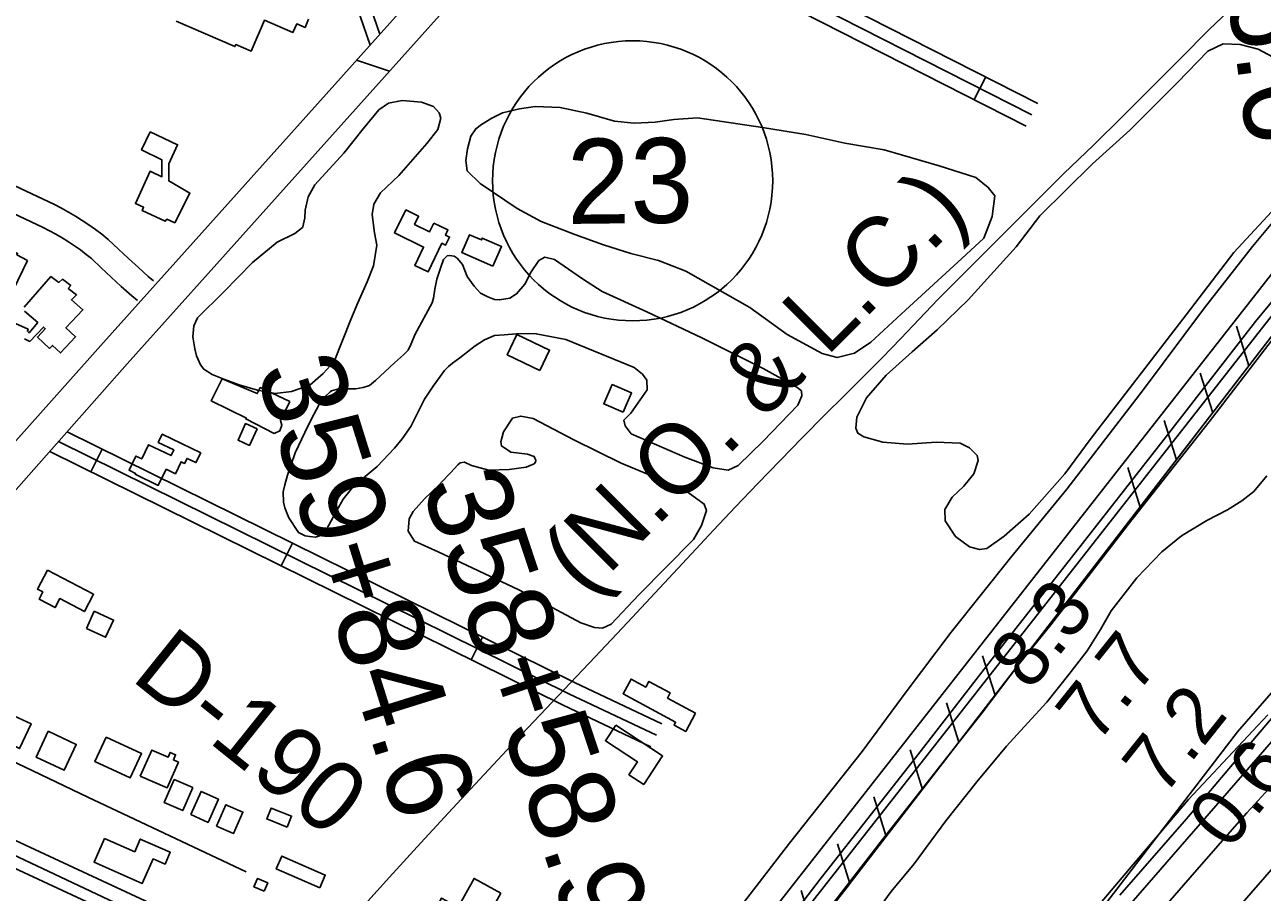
# Model space of a CAD drawing. Extents: x 3683613 to 3738215, y 469626 to 495384.
# Drawn here: x 3704790 to 3706247, y 490504 to 491526 of the extents above; entities that cross this region are included whole.
import ezdxf

# ---------------------------------------------------------------- set-up
doc = ezdxf.new("R2010")
doc.units = 0
for name, color, linetype in [('V-BLDG-OTLN', 7, 'Continuous'), ('V-FLOD-BASE', 7, 'Continuous'), ('V-LEVE-TOET', 7, 'Continuous'), ('V-RAIL-IDEN', 7, 'Continuous'), ('V-RAIL-TRAK', 7, 'Continuous'), ('V-RIVR-EDGE', 7, 'Continuous'), ('V-RIVR-RANG', 7, 'Continuous'), ('V-RIVR-RANG-IDEN', 7, 'Continuous'), ('V-ROAD-CNTR', 7, 'Continuous'), ('V-ROAD-IDEN', 7, 'Continuous'), ('V-RRAP-FSHR', 7, 'Continuous'), ('V-SITE-VEGE', 7, 'Continuous'), ('V-SURV-IDEN', 7, 'Continuous'), ('V-SURV-LINE', 7, 'Continuous'), ('V-TOPO-DPTH', 7, 'Continuous'), ('V-TOPO-MINR', 7, 'Continuous'), ('V-TOPO-WATR', 7, 'Continuous')]:
    doc.layers.add(name, color=color, linetype=linetype)

msp = doc.modelspace()

# ---------------------------------------------------------------- linework, layer by layer
at = {"layer": 'V-BLDG-OTLN'}
for points in [[(3705124.1, 491532.2), (3705119.8, 491522.4), (3705110, 491526.6), (3705105.6, 491516.6), (3705072, 491531.1), (3705056.2, 491494.5), (3705038.2, 491502.3), (3705037.2, 491500), (3704968.2, 491529.9)], [(3704789, 491193.1), (3704820.4, 491229.3), (3704829.7, 491222.1), (3704834, 491225.9), (3704843.8, 491218.5), (3704840.9, 491215.1), (3704850.7, 491207.4), (3704844.6, 491201.7), (3704858.1, 491190), (3704838.1, 491168.8), (3704849.5, 491158.1), (3704831.6, 491139.1), (3704822.2, 491148), (3704818.7, 491144.4), (3704804.5, 491157.8), (3704813.7, 491167.6), (3704811.6, 491169.6), (3704795.6, 491152.7), (3704789.2, 491155.9)], [(3704775.1, 491175.2), (3704793.6, 491167.1), (3704792.7, 491164.7), (3704794.8, 491162.6), (3704804.9, 491174.8), (3704789.2, 491188.3)]]:
    msp.add_lwpolyline(points, dxfattribs=at)
for points in [[(3704937.2, 491399.4), (3704969.7, 491384.4), (3704959.4, 491362), (3704959.2, 491341.7), (3704984.2, 491327.5), (3704966.3, 491292.5), (3704957, 491296.5), (3704955.1, 491294.2), (3704928, 491306.8), (3704929.6, 491310.7), (3704920.1, 491315), (3704937.3, 491353.2), (3704951.2, 491346.7), (3704951, 491366.7), (3704927.3, 491378.2)], [(3705271.5, 491292.1), (3705288.1, 491284), (3705285.2, 491278), (3705290.1, 491275.6), (3705285.5, 491266.2), (3705281.1, 491268.3), (3705264.7, 491234.5), (3705249, 491242.1), (3705259.5, 491263.8), (3705225.4, 491280.4), (3705238.6, 491307.6), (3705253.7, 491300.2), (3705248.9, 491290.4), (3705266.5, 491281.8)], [(3704792.7, 491248), (3704775.9, 491212.9), (3704764.4, 491214.1), (3704755.2, 491194.9), (3704735.2, 491204.6), (3704739.8, 491215.3), (3704720.3, 491224.7), (3704721.9, 491228.4), (3704713.8, 491231.1), (3704718.1, 491239.9), (3704724.9, 491237), (3704743, 491276.8), (3704761, 491267.9), (3704759.7, 491266.1), (3704781.2, 491256.3), (3704780.2, 491254.7)], [(3705341.2, 491241.4), (3705304.5, 491257.6), (3705313.7, 491278.4), (3705327.8, 491272.2), (3705328.7, 491274.3), (3705351.4, 491264.3)], [(3705396.4, 491118.6), (3705358, 491136.9), (3705369.4, 491160.9), (3705407.9, 491142.5)], [(3705101.9, 491082), (3705090.8, 491059.6), (3705092.5, 491054.2), (3705090.1, 491047.3), (3705083.6, 491044.3), (3705050, 491061.3), (3705050.7, 491062.3), (3705009.3, 491082.6), (3705022.2, 491108.4), (3705063.5, 491091.3), (3705067, 491098.2)], [(3705494.7, 491069.2), (3705471.8, 491079.3), (3705481.7, 491101.9), (3705504.6, 491091.9)], [(3705063.3, 491049.6), (3705054.3, 491030.1), (3705040.9, 491036.3), (3705049.8, 491055.8)], [(3704956.3, 491002.1), (3704947, 490983), (3704919.8, 490996.1), (3704920.3, 490997.2), (3704912.6, 491000.9), (3704920.6, 491017.5), (3704927.5, 491014.2), (3704935.6, 491030.9), (3704962, 491018.1), (3704965.2, 491024.8), (3704946.9, 491033.7), (3704951.6, 491043.3), (3704996.9, 491021.4), (3704991.3, 491009.9), (3704980.9, 491014.9), (3704978, 491009), (3704973.9, 491010.9), (3704967.1, 490996.8)], [(3704816.5, 490883.3), (3704870.7, 490854.8), (3704860, 490834.4), (3704830.9, 490849.7), (3704825.4, 490839.2), (3704806.5, 490849.2), (3704810.8, 490857.5), (3704804.7, 490860.8)], [(3704862.2, 490814.6), (3704871.5, 490834.7), (3704894.2, 490824.3), (3704884.9, 490804.1)], [(3705579.9, 490714.6), (3705568.3, 490693.2), (3705554.5, 490700.7), (3705556.3, 490704), (3705494.5, 490737.6), (3705503.9, 490754.8), (3705521.2, 490745.4), (3705524.9, 490752.2), (3705550.1, 490738.5), (3705546.9, 490732.5)], [(3704761.5, 490718.8), (3704797.2, 490702.2), (3704783.6, 490673.1), (3704747.9, 490689.8)], [(3705485.8, 490700.5), (3705541, 490664.3), (3705518.9, 490630.7), (3705501.3, 490642.2), (3705511.4, 490657.5), (3705473.8, 490682.2)], [(3704817.3, 490693.4), (3704850.4, 490678), (3704836.2, 490647.4), (3704803.1, 490662.8)], [(3704885.5, 490686.5), (3704927.3, 490667.2), (3704914, 490638.5), (3704872.2, 490657.9)], [(3704925.8, 490640.5), (3704939.4, 490671.3), (3704958.6, 490662.9), (3704961, 490668.5), (3704967.3, 490665.7), (3704964.7, 490659.6), (3704970.6, 490657), (3704957.3, 490626.7)], [(3704987.5, 490627), (3704975.8, 490600), (3704954, 490609.4), (3704965.7, 490636.4)], [(3704985.2, 490595.2), (3704997.4, 490622.5), (3705017.8, 490613.4), (3705005.6, 490586.1)], [(3705015.6, 490581.7), (3705026.7, 490606.9), (3705046.7, 490598.1), (3705035.5, 490572.9)], [(3705098.9, 490580.5), (3705074.7, 490590.1), (3705079.8, 490603), (3705104, 490593.4)], [(3704883.7, 490567.2), (3704919.2, 490551.5), (3704925.8, 490566.4), (3704961.1, 490550.8), (3704954.9, 490536.9), (3704940.8, 490543.1), (3704928, 490514.2), (3704871.4, 490539.2)], [(3705137.1, 490508.9), (3705085.9, 490531.4), (3705092.5, 490546.4), (3705143.7, 490523.9)], [(3705071.6, 490504.9), (3705059.7, 490510.2), (3705064, 490520), (3705076, 490514.7)], [(3705350.5, 490502.6), (3705326.3, 490458.6), (3705275.1, 490486.8), (3705280.7, 490496.9), (3705300.2, 490486.2), (3705318.9, 490520)]]:
    msp.add_lwpolyline(points, close=True, dxfattribs=at)
at = {"layer": 'V-FLOD-BASE'}
msp.add_lwpolyline([(3706297.7, 491246.6), (3706239.4, 491176.2), (3706132.1, 491037.4), (3706038.3, 490918), (3705941.3, 490794.5), (3705841.9, 490665.5), (3705726.8, 490519.1), (3705607.3, 490363.3), (3705535.5, 490271.5), (3705505.9, 490232.1), (3705503.6, 490230.2), (3705500.5, 490228.3), (3705424, 490212.4), (3705396, 490203.9), (3705385.6, 490201.8), (3705370, 490191.9), (3705359.7, 490180.9), (3705288.4, 490093.7), (3705162.4, 489943.1), (3705045.1, 489803.2), (3704906.4, 489635.4), (3704792.6, 489499.7), (3704657.1, 489331.5)], dxfattribs=at)
at = {"layer": 'V-LEVE-TOET'}
for points in [[(3705633.7, 490487.9), (3705690.5, 490561.4), (3705776.1, 490669.6), (3705828.2, 490740), (3705881, 490810.1), (3705950.8, 490897.6), (3706017.3, 490978.7), (3706106.5, 491094.6), (3706179.5, 491192.2), (3706235.9, 491264.5), (3706267.4, 491302.3)], [(3706261.8, 491158.1), (3706184.9, 491057.9), (3706089.5, 490937), (3705998.4, 490818.8), (3705961.3, 490772.9), (3705917.2, 490714.7), (3705884.4, 490673.4), (3705800.1, 490566), (3705709, 490448.1)]]:
    msp.add_lwpolyline(points, dxfattribs=at)
at = {"layer": 'V-RAIL-TRAK'}
msp.add_lwpolyline([(3705190.4, 490489.4), (3705219.4, 490521.5), (3705256.3, 490562), (3705293.5, 490602.4), (3705330.8, 490642.6), (3705368.3, 490682.7), (3705425.2, 490742.7), (3705461.8, 490781.2), (3705499.8, 490821.5), (3705537.6, 490862), (3705575.2, 490902.6), (3705601, 490930.3), (3705627, 490957.8), (3705653.1, 490985.2), (3705679.4, 491012.4), (3705705.8, 491039.5), (3705732.4, 491066.4), (3705754.9, 491088.6), (3705777.3, 491110.9), (3705799.6, 491133.4), (3705821.6, 491156.1), (3705843.5, 491179), (3705865.2, 491202), (3706013.9, 491350.3), (3706048.5, 491383.9), (3706082.8, 491417.7), (3706117, 491451.6), (3706151, 491485.8), (3706184.8, 491520.2), (3706238.6, 491571.7)], dxfattribs=at)
at = {"layer": 'V-RIVR-EDGE'}
msp.add_lwpolyline([(3706301.4, 490759.3), (3706158.2, 490590.3), (3706079.9, 490500.5)], dxfattribs=at)
at = {"layer": 'V-ROAD-CNTR'}
for p, q in [((3705921.8, 491464.2), (3705908.2, 491437.5)), ((3704880.8, 491025.9), (3704867.5, 490999)), ((3705104.9, 490915.1), (3705091.6, 490888.2)), ((3705329, 490804.4), (3705315.7, 490777.5))]:
    msp.add_line(p, q, dxfattribs=at)
for points in [[(3704882.3, 491151.2), (3706350.8, 492789.2)], [(3704910.2, 491126.2), (3706378.7, 492764.2)], [(3705435.1, 491711.7), (3705983, 491433.1)], [(3705424.8, 491700.1), (3705976.2, 491419.7)], [(3705414.4, 491688.5), (3705969.4, 491406.3)], [(3705208.1, 491514.6), (3705176.9, 491604.5)], [(3705196.7, 491501.8), (3705165.4, 491592)], [(3704338, 491546.8), (3704475.2, 491480.4), (3704675.9, 491383.7), (3704824.6, 491313.9), (3704833, 491309.6), (3704841.2, 491305), (3704849.3, 491300.3), (3704857.3, 491295.3), (3704865.1, 491290.1), (3704872.8, 491284.6), (3704880.3, 491279), (3704888.1, 491272.9), (3704900.1, 491261.3), (3704911.7, 491250.4), (3704923.5, 491239.6), (3704935.1, 491229.2), (3704941.5, 491223.9)], [(3704317.9, 491523.3), (3704462.2, 491453.4), (3704663, 491356.6), (3704811.3, 491287), (3704818.9, 491283.1), (3704826.4, 491279), (3704833.8, 491274.6), (3704841, 491270.1), (3704848.2, 491265.3), (3704855.2, 491260.4), (3704862, 491255.2), (3704868.3, 491250.2), (3704879.5, 491239.5), (3704891.3, 491228.4), (3704903.3, 491217.4), (3704915.6, 491206.4), (3704922.4, 491200.8)], [(3705219.3, 491470.9), (3705180.5, 491483.8)], [(3703881.5, 490029.1), (3704882.3, 491151.2)], [(3703914.7, 489999.5), (3704910.2, 491126.2)], [(3704829.3, 491034.6), (3705430.5, 490737.5), (3705533.8, 490688.7)], [(3704839.6, 491046.3), (3705437.1, 490751), (3705540.2, 490702.3)], [(3704819, 491023), (3705424, 490724), (3705527.4, 490675.2)], [(3704552.2, 490772.3), (3704589.7, 490752.1), (3704716.1, 490686.3), (3704863.9, 490615.6), (3705050.5, 490527.9)], [(3704488.2, 490706), (3704525.9, 490686.6), (3704716.6, 490593.4), (3704931.4, 490493.5), (3705109.7, 490407.4), (3705113, 490405.3), (3705115.2, 490404.1), (3705117.5, 490403), (3705119.8, 490402.1), (3705122.2, 490401.3), (3705124.7, 490400.6), (3705127.2, 490400.1), (3705129.7, 490399.8), (3705132.2, 490399.7), (3705134.8, 490399.7), (3705137.3, 490399.8), (3705139.8, 490400.2), (3705142.3, 490400.6), (3705144.8, 490401.3), (3705147.2, 490402.1), (3705149.5, 490403), (3705152.2, 490404.3)], [(3704474.5, 490679.3), (3704512.4, 490659.8), (3704703.7, 490566.3), (3704918.5, 490466.4), (3705095, 490381.2), (3705097.5, 490379.6), (3705101.4, 490377.4), (3705105.4, 490375.5), (3705109.6, 490373.8), (3705113.8, 490372.5), (3705118.1, 490371.3), (3705122.4, 490370.5), (3705126.9, 490369.9), (3705131.3, 490369.7), (3705135.7, 490369.7), (3705138.7, 490369.9)], [(3704514.1, 490671.4), (3705099.8, 490395), (3705128.2, 490383.1)]]:
    msp.add_lwpolyline(points, dxfattribs=at)
at = {"layer": 'V-ROAD-IDEN'}
msp.add_circle((3705505.8, 491341.9), 165, dxfattribs=at)
msp.add_circle((3705505.8, 491341.9), 165, dxfattribs=at)
at = {"layer": 'V-RRAP-FSHR'}
for p, q in [((3706231.8, 491123.9), (3706217.3, 491170.5)), ((3706189.1, 491068.5), (3706174.5, 491115.1)), ((3706146.4, 491013), (3706131.8, 491059.6)), ((3706103.6, 490957.6), (3706089.1, 491004.2)), ((3705932.7, 490735.8), (3705918.1, 490782.4)), ((3705890, 490680.4), (3705875.4, 490727)), ((3705847.3, 490624.9), (3705832.7, 490671.5)), ((3705804.5, 490569.5), (3705789.9, 490616.1)), ((3705761.8, 490514), (3705747.2, 490560.6)), ((3705718.5, 490459), (3705704.4, 490505.7))]:
    msp.add_line(p, q, dxfattribs=at)
for points in [[(3708408.8, 493463.4), (3708247.4, 493201.2), (3708057.3, 492892.1), (3707832.1, 492505.1), (3707595.2, 492204.9), (3706798.8, 491302), (3705683.7, 490020.5), (3704538.2, 488647.3), (3704536.6, 488645)], [(3707164.1, 492145.7), (3706835.3, 491787), (3706262.1, 491163.1), (3705760.6, 490512.5)], [(3706544.7, 491470.7), (3706262.1, 491163.1), (3706072.8, 490917.5)], [(3705946, 490753), (3705760.6, 490512.5), (3705760, 490511.7), (3705607.4, 490317.9)], [(3705760, 490511.7), (3705527.1, 490215.8), (3705392.3, 490160.8), (3705234.7, 489975.2), (3704835.8, 489500.6), (3704489.5, 489061.5)]]:
    msp.add_lwpolyline(points, dxfattribs=at)
at = {"layer": 'V-SITE-VEGE'}
for points in [[(3706312.5, 491364), (3706213.9, 491257.4), (3706157.7, 491183.9), (3706046, 491038.5), (3706014.9, 490996.7), (3705972.8, 490949.2), (3705943.4, 490923.1), (3705922.9, 490908.9), (3705914.3, 490907.4), (3705902.6, 490910.7), (3705886.3, 490922.7), (3705874.1, 490941.3), (3705873.5, 490954.6), (3705882.3, 490969.3), (3705895.8, 490982), (3705907.7, 490996.7), (3705912.7, 491012.3), (3705911.6, 491018.2), (3705902.7, 491027.3), (3705891.5, 491032.9), (3705863.3, 491034.1), (3705829.6, 491031.5), (3705800.7, 491033.9), (3705778.1, 491040.1), (3705771.1, 491044.5), (3705768.9, 491050.4), (3705769.9, 491063.3), (3705781.1, 491086.2), (3705804.6, 491112.8), (3705835.1, 491140.2), (3705864.5, 491166.3), (3705901, 491201.8), (3705957.4, 491264.1), (3705985.3, 491300.7), (3706047.6, 491362), (3706091.6, 491401.6), (3706147.6, 491457.5), (3706183.3, 491494.5), (3706201.5, 491503.3), (3706221.4, 491502.6), (3706242.8, 491496.8), (3706342.2, 491444.1)], [(3705402.4, 491251.8), (3705413.9, 491249), (3705446.6, 491226.5), (3705470, 491211.5), (3705522.6, 491187.7), (3705587.1, 491156.9), (3705659.4, 491120.7), (3705699.4, 491098.6), (3705704.6, 491094.4), (3705705.1, 491088.6), (3705700.2, 491077.7), (3705659.7, 491035.3), (3705630, 491006.4), (3705618.3, 491000.8), (3705600.6, 491003.7), (3705567.2, 491016.2), (3705504.2, 491043.8), (3705497, 491053.4), (3705495.5, 491059.7), (3705503.5, 491068), (3705522.8, 491095.5), (3705522.4, 491107), (3705517.3, 491113.9), (3705507.4, 491121.9), (3705427.2, 491155), (3705392.3, 491161.6), (3705382.7, 491162.1), (3705368.9, 491161.7), (3705354.6, 491160.4), (3705343.2, 491159.6), (3705331.2, 491154.5), (3705320.1, 491147.4), (3705302.3, 491133.4), (3705293.4, 491127), (3705288.7, 491123.2), (3705284.3, 491118.6), (3705270.7, 491099.8), (3705260.5, 491084.7), (3705244.6, 491052.4), (3705234.4, 491038.1), (3705225.1, 491026.9), (3705204.8, 491005.3), (3705193.1, 490995.3), (3705177.3, 490982.6), (3705164.7, 490967), (3705157.3, 490953.6), (3705155.7, 490950.7), (3705150.8, 490941.3), (3705145.2, 490931), (3705136.7, 490923.5), (3705132.2, 490922.2), (3705125.3, 490922.7), (3705119.9, 490923.8), (3705112.1, 490927.6), (3705100.8, 490945), (3705096.1, 490956.8), (3705094.4, 490963.3), (3705094.2, 490975.6), (3705095.9, 490983.8), (3705099.2, 490995.1), (3705108.4, 491021.6), (3705119.7, 491045.5), (3705127.6, 491061.6), (3705136.6, 491078.3), (3705143.6, 491087.8), (3705149.3, 491093.2), (3705150.9, 491094.3), (3705159.2, 491096.9), (3705167.4, 491097), (3705179.5, 491096.8), (3705188.4, 491098.4), (3705195.6, 491100.7), (3705202.7, 491106.5), (3705213.7, 491116.9), (3705225.2, 491127.4), (3705235.7, 491136.9), (3705241.2, 491142.5), (3705244.4, 491148.9), (3705249.7, 491161.3), (3705269.6, 491198.2), (3705271.1, 491203.5), (3705272.8, 491214.4), (3705275.1, 491226.1), (3705279.8, 491240.3), (3705283.1, 491249.1), (3705287.4, 491253.5), (3705290.2, 491254), (3705295.7, 491253.2), (3705299, 491250.8), (3705305.5, 491243.2), (3705310.8, 491229.1), (3705319.2, 491217.6), (3705326.5, 491209.7), (3705335.3, 491205.3), (3705343.2, 491202), (3705349.1, 491201.5), (3705361.2, 491203.7), (3705369.1, 491208.7), (3705378.9, 491220.1)], [(3705378.9, 491220.1), (3705386.3, 491234.6), (3705395.3, 491247.8), (3705402.4, 491251.8)], [(3705798.4, 490488.6), (3705810.2, 490504.6), (3705837.6, 490537.3), (3705856.9, 490563.9), (3705874.9, 490587.9), (3705911.4, 490634), (3705946.2, 490675.8), (3705971.3, 490703.5), (3705993.6, 490727.8), (3706019.8, 490760.2), (3706041.4, 490788.3), (3706056.8, 490813.1), (3706069.4, 490835.3), (3706099.6, 490874.1), (3706129.3, 490904.8), (3706152.3, 490923.7), (3706182.2, 490941.8), (3706206.6, 490954.1), (3706223.4, 490965), (3706237.4, 490976), (3706252.7, 490994.2)], [(3706253.9, 490712.9), (3706224.6, 490681.3), (3706160.5, 490613), (3706095.5, 490536.6), (3706007, 490432)]]:
    msp.add_lwpolyline(points, dxfattribs=at)
for points in [[(3704993.2, 491180.6), (3705024.1, 491211.1), (3705057.9, 491245.8), (3705087.2, 491269.6), (3705107.7, 491279.9), (3705116.8, 491286.8), (3705117.2, 491287.6), (3705119.7, 491298.1), (3705119.8, 491307.1), (3705123.6, 491323.1), (3705131.2, 491337), (3705165.4, 491374.5), (3705188.5, 491403.1), (3705206.8, 491425.5), (3705218.3, 491433.5), (3705234.4, 491436.4), (3705257, 491434.5), (3705271, 491429.6), (3705278, 491422.1), (3705279.8, 491415.8), (3705276.1, 491402.2), (3705263.3, 491385.9), (3705230.3, 491348.1), (3705208.9, 491327.7), (3705200.9, 491314.5), (3705199.1, 491302), (3705201.6, 491280.5), (3705204.5, 491265.9), (3705200.6, 491241.7), (3705192.9, 491222.7), (3705182, 491198.2), (3705173.9, 491178.4), (3705154, 491129), (3705141.3, 491114.7), (3705125.4, 491101.3), (3705103.8, 491093.7), (3705084.6, 491091.3), (3705063.9, 491095.1), (3705042.1, 491101.7), (3705024.2, 491108.2), (3705010.6, 491113.5), (3705000.5, 491119.9), (3704996.7, 491125), (3704992.1, 491135.7), (3704989.9, 491143.9), (3704987.8, 491158), (3704988.7, 491170.9)], [(3705340, 491415.5), (3705352.6, 491422.1), (3705372.6, 491426.5), (3705391, 491429.4), (3705420.3, 491428.4), (3705451.7, 491421.7), (3705484.6, 491412.3), (3705507.6, 491409.9), (3705532.2, 491411.1), (3705554.3, 491413.9), (3705582.1, 491416.1), (3705658.9, 491404.5), (3705709.7, 491396.4), (3705755.6, 491386.3), (3705802.2, 491378.3), (3705866.9, 491359.5), (3705910.2, 491345.8), (3705924.7, 491334.1), (3705932.4, 491324), (3705929.4, 491299.9), (3705919.6, 491274.4), (3705893.6, 491250.2), (3705827.2, 491189.3), (3705786.3, 491151.6), (3705767.2, 491138.8), (3705746.7, 491133.9), (3705728.9, 491138.3), (3705687.9, 491160.9), (3705643.8, 491192.5), (3705568.4, 491235.5), (3705536.1, 491248), (3705503.8, 491256.4), (3705471.4, 491266.3), (3705437.5, 491278.8), (3705397.9, 491294.1), (3705369.8, 491309.2), (3705326.3, 491338.6), (3705310.8, 491353.5), (3705309.4, 491365.6), (3705311.1, 491379.7), (3705315, 491394.3), (3705320.9, 491403.2), (3705327.8, 491408.3)], [(3705371.8, 490860.2), (3705276.7, 490904.6), (3705248.7, 490917.2), (3705241.4, 490929), (3705242.4, 490943.5), (3705247.2, 490952.4), (3705260.7, 490967.1), (3705276.6, 490982.5), (3705288.9, 490995.6), (3705291.7, 490998.3), (3705299.7, 491007.2), (3705302.4, 491009.5), (3705307.5, 491010.6), (3705316.1, 491006.5), (3705336.3, 491000.8), (3705360.2, 491001.6), (3705380.2, 491004.4), (3705389.6, 491008.6), (3705391.2, 491010.5), (3705391.7, 491012.5), (3705389.8, 491017.2), (3705382, 491019.7), (3705362.1, 491022.3), (3705351.2, 491029.5), (3705350.5, 491034.2), (3705353.8, 491046.3), (3705364.2, 491062.2), (3705374, 491064.8), (3705388.5, 491061.8), (3705436.6, 491036.9), (3705492.1, 491009.4), (3705529.1, 490994), (3705571, 490974.7), (3705590, 490961.1), (3705592.6, 490953.6), (3705586.9, 490935.7), (3705577.3, 490919.4), (3705512.9, 490854.3), (3705480.4, 490819.5), (3705470.1, 490815), (3705460.8, 490815.5), (3705444.8, 490821.2), (3705393.2, 490848.6)]]:
    msp.add_lwpolyline(points, close=True, dxfattribs=at)
at = {"layer": 'V-SURV-LINE'}
for points in [[(3705496.6, 490259.5), (3706262.9, 491237.2)], [(3706286.5, 491218.7), (3705520.2, 490241)]]:
    msp.add_lwpolyline(points, dxfattribs=at)
at = {"layer": 'V-TOPO-DPTH'}
msp.add_lwpolyline([(3706255.1, 490625.7), (3706229.4, 490597.2), (3706204, 490568.4), (3706170.5, 490530.1), (3706128.6, 490481.8)], dxfattribs=at)
at = {"layer": 'V-TOPO-MINR'}
for points in [[(3703526.8, 486823.3), (3703790, 487309.4), (3703966.9, 487651.7), (3704039, 487795.3), (3704272.3, 488190.6), (3704393.6, 488401.4), (3704686.1, 488823.6), (3704808.1, 488972.6), (3705230.4, 489491.5), (3705789.2, 490133.3), (3706218.2, 490692.7), (3706565.7, 491091.7), (3706913.7, 491445.5), (3707212.4, 491748.8), (3708082.6, 492832.1), (3708175.9, 492987.8), (3708369.8, 493297.1), (3708461.1, 493464)], [(3706298.9, 490577), (3706218.3, 490484.6)]]:
    msp.add_lwpolyline(points, dxfattribs=at)
at = {"layer": 'V-TOPO-WATR'}
msp.add_lwpolyline([(3706255.1, 490625.7), (3706229.4, 490597.2), (3706204, 490568.4), (3706170.5, 490530.1), (3706128.6, 490481.8)], dxfattribs=at)

# ---------------------------------------------------------------- texts
at = {"layer": 'V-RAIL-IDEN'}
msp.add_text('(N.O. & L.C.)', height=83, rotation=44.9999, dxfattribs=at).set_placement((3705450.6, 490850.2))
at = {"layer": 'V-RIVR-RANG'}
for s, p in [('8.3', (3705974.2, 490739.4)), ('7.7', (3706052.5, 490677.2)), ('7.2', (3706130.9, 490615.1)), ('0.6', (3706208.1, 490551.5))]:
    msp.add_text(s, height=67, rotation=51.4283, dxfattribs=at).set_placement(p)
at = {"layer": 'V-RIVR-RANG-IDEN'}
msp.add_text('D-190', height=83, rotation=321.2773, dxfattribs=at).set_placement((3704913.2, 490755))
at = {"layer": 'V-ROAD-IDEN'}
msp.add_text('23', height=100, rotation=0.6667, dxfattribs=at).set_placement((3705428.9, 491291))
at = {"layer": 'V-SURV-IDEN'}
for s, rotation, p in [('345+76.6', 277.6271, (3706156.2, 491937.5)), ('359+84.6', 287.3759, (3705061.3, 491118.6)), ('358+58.9', 288.4516, (3705256.3, 490982.8))]:
    msp.add_text(s, height=100, rotation=rotation, dxfattribs=at).set_placement(p)

doc.saveas('drawing.dxf')
